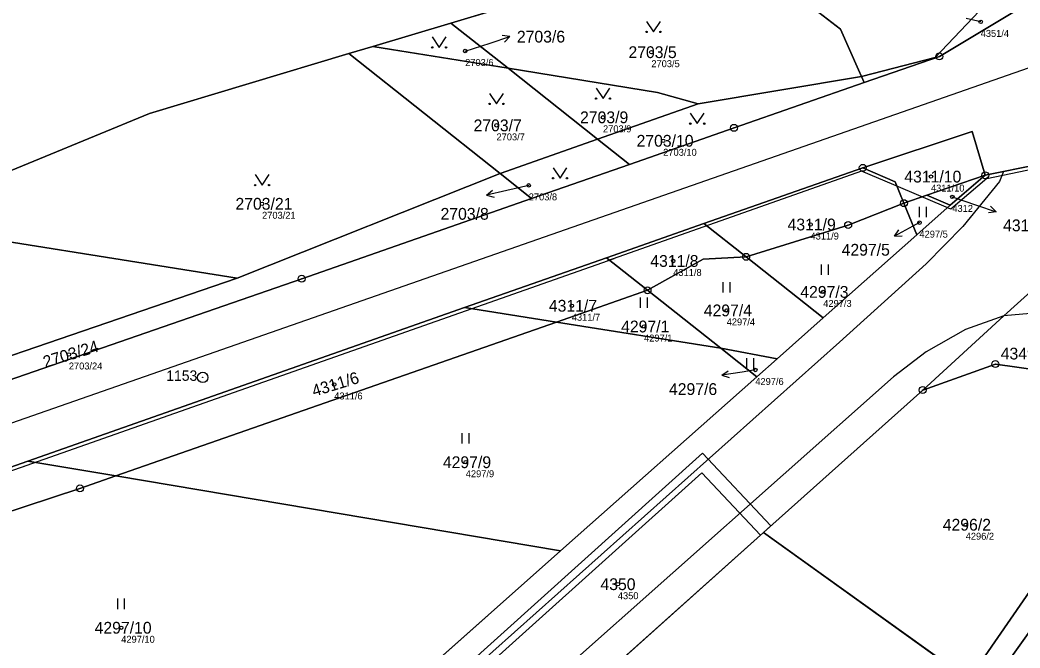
# Model space of a CAD drawing. Extents: x -739214 to -733252, y -1147612 to -1142842.
# Drawn here: x -737990.9 to -737846.7, y -1146463.6 to -1146373.1 of the extents above; entities that cross this region are included whole.
import ezdxf

# ---------------------------------------------------------------- set-up
doc = ezdxf.new("R2010")
doc.units = 0
for name, color, linetype in [('Definiční body', 7, 'Continuous'), ('Hranice parcel', 7, 'Continuous'), ('Parcelní čísla', 7, 'Continuous'), ('Polygon parcely', 7, 'Continuous'), ('Pop  PČ popisy', 7, 'Continuous'), ('Poz předměty', 7, 'Continuous'), ('Vnitřní kresba', 7, 'Continuous'), ('Věcná břemena k části', 7, 'Continuous'), ('Značky bodu BP', 7, 'Continuous'), ('Značky kultur', 7, 'Continuous')]:
    doc.layers.add(name, color=color, linetype=linetype)

msp = doc.modelspace()

# ---------------------------------------------------------------- linework, layer by layer
at = {"layer": 'Definiční body'}
for centre in [(-737852.42, -1146373.4), (-737926.76, -1146377.6), (-737899.91, -1146377.77), (-737906.88, -1146387.16), (-737922.24, -1146388.32), (-737898.2, -1146390.54), (-737859.59, -1146395.7), (-737917.59, -1146396.97), (-737856.51, -1146398.63), (-737956.04, -1146399.62), (-737876.96, -1146402.61), (-737861.25, -1146402.34), (-737896.75, -1146407.86), (-737875.12, -1146412.32), (-737911.38, -1146414.32), (-737889.05, -1146414.99), (-737900.96, -1146417.31), (-737983.91, -1146421.34), (-737884.92, -1146423.57), (-737945.64, -1146425.66), (-737926.67, -1146436.87), (-737854.58, -1146445.88), (-737904.74, -1146454.45), (-737976.35, -1146460.73)]:
    msp.add_circle(centre, 0.25, dxfattribs=at)
at = {"layer": 'Hranice parcel'}
for p, q in [((-737902.5, -1146365.67), (-737928.82, -1146373.57)), ((-737928.82, -1146373.57), (-737940.09, -1146376.95)), ((-737928.82, -1146373.57), (-737920.58, -1146380.09)), ((-737940.09, -1146376.95), (-737943.54, -1146377.98)), ((-737943.54, -1146377.98), (-737921.72, -1146395.25)), ((-737907.68, -1146390.3), (-737920.58, -1146380.09)), ((-737893.18, -1146385.19), (-737869.61, -1146381.29)), ((-737869.61, -1146381.29), (-737870.05, -1146380.29)), ((-737869.61, -1146381.29), (-737869.23, -1146382.14)), ((-737907.68, -1146390.3), (-737893.18, -1146385.19)), ((-737921.72, -1146395.25), (-737907.68, -1146390.3)), ((-737903.08, -1146393.94), (-737907.68, -1146390.3)), ((-737917.17, -1146398.85), (-737903.08, -1146393.94)), ((-737959.63, -1146410.33), (-737921.72, -1146395.25)), ((-737921.72, -1146395.25), (-737917.17, -1146398.85)), ((-737869.42, -1146394.44), (-737892.32, -1146402.46)), ((-737851.76, -1146395.5), (-737860.17, -1146398.39)), ((-737856.82, -1146399.82), (-737851.76, -1146395.5)), ((-737860.17, -1146398.39), (-737863.48, -1146399.53)), ((-737856.82, -1146399.82), (-737860.17, -1146398.39)), ((-737861.62, -1146404.08), (-737863.48, -1146399.53)), ((-737861.62, -1146404.08), (-737856.82, -1146399.82)), ((-738009.72, -1146402.36), (-737959.63, -1146410.33)), ((-737892.32, -1146402.46), (-737906.39, -1146407.39)), ((-737886.24, -1146407.27), (-737892.32, -1146402.46)), ((-737875.13, -1146416.06), (-737861.62, -1146404.08)), ((-737886.24, -1146407.27), (-737875.13, -1146416.06)), ((-737906.39, -1146407.39), (-737926.84, -1146414.58)), ((-737900.46, -1146412.08), (-737906.39, -1146407.39)), ((-738022.79, -1146431.96), (-737959.63, -1146410.33)), ((-737900.46, -1146412.08), (-737913.61, -1146416.67)), ((-737889.91, -1146420.43), (-737900.46, -1146412.08)), ((-737926.84, -1146414.58), (-737989.81, -1146436.72)), ((-737913.61, -1146416.67), (-737926.84, -1146414.58)), ((-737977.15, -1146438.85), (-737913.61, -1146416.67)), ((-737913.61, -1146416.67), (-737889.91, -1146420.43)), ((-737881.78, -1146421.96), (-737875.13, -1146416.06)), ((-737889.91, -1146420.43), (-737881.78, -1146421.96)), ((-737889.91, -1146420.43), (-737884.7, -1146424.55)), ((-737884.7, -1146424.55), (-737881.78, -1146421.96)), ((-737884.7, -1146424.55), (-737913, -1146449.66)), ((-737860.78, -1146426.46), (-737883.72, -1146446.98)), ((-737989.81, -1146436.72), (-738055.09, -1146459.67)), ((-737977.15, -1146438.85), (-737989.81, -1146436.72)), ((-737977.15, -1146438.85), (-737913, -1146449.66)), ((-737921.27, -1146480.57), (-737883.72, -1146446.98)), ((-737883.72, -1146446.98), (-737854.56, -1146467.91)), ((-737913, -1146449.66), (-737944.75, -1146477.82))]:
    msp.add_line(p, q, dxfattribs=at)
for points in [[(-737870.05, -1146380.29), (-737872.65, -1146374.45), (-737876.38, -1146371.58), (-737890.1, -1146365.23), (-737902.5, -1146365.67)], [(-737869.61, -1146381.29), (-737858.99, -1146378.53), (-737852.62, -1146371.85), (-737849.01, -1146368.07)], [(-737869.23, -1146382.14), (-737858.37, -1146378.37), (-737847.53, -1146371.89), (-737847.41, -1146371.67)], [(-737940.09, -1146376.95), (-737937.39, -1146377.38), (-737920.58, -1146380.09)], [(-737943.54, -1146377.98), (-737972.27, -1146386.6), (-737996.1, -1146396.42)], [(-737920.58, -1146380.09), (-737899.02, -1146383.56), (-737893.18, -1146385.19)], [(-737903.08, -1146393.94), (-737887.99, -1146388.67), (-737869.23, -1146382.14)], [(-737851.76, -1146395.5), (-737853.66, -1146389.19), (-737869.42, -1146394.44)], [(-737832.65, -1146391.58), (-737849.12, -1146394.96), (-737851.76, -1146395.5)], [(-737863.48, -1146399.53), (-737864.74, -1146396.44), (-737869.42, -1146394.44)], [(-738079.36, -1146455.19), (-738012.69, -1146432), (-737950.33, -1146410.42), (-737917.17, -1146398.85)], [(-737863.48, -1146399.53), (-737871.53, -1146402.69), (-737886.24, -1146407.27)], [(-737886.24, -1146407.27), (-737892.43, -1146407.61), (-737900.46, -1146412.08)], [(-737844.65, -1146411.77), (-737849.06, -1146415.79), (-737860.78, -1146426.46)], [(-737834.88, -1146424.9), (-737850.3, -1146422.72), (-737860.78, -1146426.46)], [(-737828.9, -1146431.66), (-737851.76, -1146464.79), (-737854.56, -1146467.91)], [(-738044.85, -1146461.22), (-737982.3, -1146440.65), (-737977.15, -1146438.85)], [(-737840.71, -1146454.78), (-737849.54, -1146467.11), (-737851.95, -1146469.79)]]:
    msp.add_lwpolyline(points, dxfattribs=at)
at = {"layer": 'Polygon parcely'}
for points in [[(-737851.76, -1146395.5), (-737849.12, -1146394.96), (-737832.65, -1146391.58), (-737831.08, -1146399.42), (-737824.64, -1146410.65), (-737820.22, -1146417), (-737815.02, -1146410.14), (-737806.64, -1146399.5), (-737794.61, -1146377.89), (-737790.08, -1146369.77), (-737782.04, -1146367.55), (-737733.78, -1146352.83), (-737682.42, -1146335.31), (-737606.78, -1146309.22), (-737556.86, -1146290), (-737541.62, -1146282.04), (-737519.96, -1146274.64), (-737515.86, -1146273.22), (-737508.96, -1146270.82), (-737487.35, -1146263.31), (-737469.84, -1146257.23), (-737448.4, -1146249.68), (-737443.72, -1146247.99)], [(-737832.31, -1146285.39), (-737854.27, -1146297.61), (-737862.34, -1146302.1), (-737863.37, -1146302.74), (-737869.45, -1146306.48), (-737891.17, -1146317.63), (-737888.22, -1146323.11), (-737870, -1146356.94), (-737902.5, -1146365.67), (-737890.1, -1146365.23), (-737876.38, -1146371.58), (-737872.65, -1146374.45), (-737870.05, -1146380.29), (-737869.61, -1146381.29), (-737858.99, -1146378.53), (-737852.62, -1146371.85), (-737849.01, -1146368.07), (-737852.92, -1146359.23), (-737854.77, -1146343.66), (-737851.48, -1146338.64), (-737843.12, -1146332.14)], [(-737732.08, -1146310), (-737761.18, -1146335.83), (-737757.42, -1146339.15), (-737770.76, -1146344.17), (-737783.64, -1146352.87), (-737793.54, -1146355.61), (-737804.86, -1146355.41), (-737813.48, -1146357.69), (-737821.46, -1146362.41), (-737828.64, -1146369.33), (-737835.09, -1146367.01), (-737843.01, -1146364.17), (-737847.41, -1146371.67), (-737847.53, -1146371.89), (-737858.37, -1146378.37), (-737869.23, -1146382.14), (-737887.99, -1146388.67), (-737903.08, -1146393.94), (-737917.17, -1146398.85), (-737950.33, -1146410.42), (-738012.69, -1146432)], [(-737996.1, -1146396.42), (-737972.27, -1146386.6), (-737943.54, -1146377.98), (-737940.09, -1146376.95), (-737928.82, -1146373.57), (-737902.5, -1146365.67), (-737870, -1146356.94), (-737888.22, -1146323.11), (-737891.17, -1146317.63), (-737916.73, -1146330.58), (-737931.26, -1146337.49), (-737935.53, -1146339.71), (-737950.67, -1146347.58), (-737977.38, -1146361.46), (-737984.79, -1146365.31), (-737992.12, -1146368.87)], [(-738055.09, -1146459.67), (-737989.81, -1146436.72), (-737926.84, -1146414.58), (-737906.39, -1146407.39), (-737892.32, -1146402.46), (-737869.42, -1146394.44), (-737853.66, -1146389.19), (-737851.76, -1146395.5)]]:
    msp.add_lwpolyline(points, dxfattribs=at)
for points in [[(-737869.61, -1146381.29), (-737870.05, -1146380.29), (-737872.65, -1146374.45), (-737876.38, -1146371.58), (-737890.1, -1146365.23), (-737902.5, -1146365.67), (-737928.82, -1146373.57), (-737920.58, -1146380.09), (-737899.02, -1146383.56), (-737893.18, -1146385.19)], [(-737858.37, -1146378.37), (-737847.53, -1146371.89), (-737847.41, -1146371.67), (-737849.01, -1146368.07), (-737852.62, -1146371.85), (-737858.99, -1146378.53), (-737869.61, -1146381.29), (-737869.23, -1146382.14)], [(-737937.39, -1146377.38), (-737920.58, -1146380.09), (-737928.82, -1146373.57), (-737940.09, -1146376.95)], [(-737943.54, -1146377.98), (-737921.72, -1146395.25), (-737907.68, -1146390.3), (-737920.58, -1146380.09), (-737937.39, -1146377.38), (-737940.09, -1146376.95)], [(-737996.1, -1146396.42), (-738009.72, -1146402.36), (-737959.63, -1146410.33), (-737921.72, -1146395.25), (-737943.54, -1146377.98), (-737972.27, -1146386.6)], [(-737893.18, -1146385.19), (-737899.02, -1146383.56), (-737920.58, -1146380.09), (-737907.68, -1146390.3)], [(-737903.08, -1146393.94), (-737887.99, -1146388.67), (-737869.23, -1146382.14), (-737869.61, -1146381.29), (-737893.18, -1146385.19), (-737907.68, -1146390.3)], [(-737851.76, -1146395.5), (-737853.66, -1146389.19), (-737869.42, -1146394.44), (-737864.74, -1146396.44), (-737863.48, -1146399.53), (-737860.17, -1146398.39)], [(-737921.72, -1146395.25), (-737917.17, -1146398.85), (-737903.08, -1146393.94), (-737907.68, -1146390.3)], [(-737849.12, -1146394.96), (-737851.76, -1146395.5), (-737856.82, -1146399.82), (-737861.62, -1146404.08), (-737875.13, -1146416.06), (-737881.78, -1146421.96), (-737884.7, -1146424.55), (-737913, -1146449.66), (-737944.75, -1146477.82), (-737952.78, -1146484.95), (-737946.83, -1146482.29), (-737945.21, -1146484.16), (-737939.52, -1146490.71), (-737937.64, -1146492.88), (-737940.02, -1146497.33), (-737921.27, -1146480.57), (-737883.72, -1146446.98), (-737860.78, -1146426.46), (-737849.06, -1146415.79), (-737844.65, -1146411.77), (-737834.41, -1146402.45), (-737831.08, -1146399.42), (-737832.65, -1146391.58)], [(-738012.69, -1146432), (-737950.33, -1146410.42), (-737917.17, -1146398.85), (-737921.72, -1146395.25), (-737959.63, -1146410.33), (-738022.79, -1146431.96), (-738086.77, -1146455.02), (-738079.36, -1146455.19)], [(-737864.74, -1146396.44), (-737869.42, -1146394.44), (-737892.32, -1146402.46), (-737886.24, -1146407.27), (-737871.53, -1146402.69), (-737863.48, -1146399.53)], [(-737860.17, -1146398.39), (-737856.82, -1146399.82), (-737851.76, -1146395.5)], [(-737863.48, -1146399.53), (-737861.62, -1146404.08), (-737856.82, -1146399.82), (-737860.17, -1146398.39)], [(-737871.53, -1146402.69), (-737886.24, -1146407.27), (-737875.13, -1146416.06), (-737861.62, -1146404.08), (-737863.48, -1146399.53)], [(-738061.12, -1146425.18), (-738022.79, -1146431.96), (-737959.63, -1146410.33), (-738009.72, -1146402.36), (-738052.41, -1146420.99)], [(-737906.39, -1146407.39), (-737900.46, -1146412.08), (-737892.43, -1146407.61), (-737886.24, -1146407.27), (-737892.32, -1146402.46)], [(-737886.24, -1146407.27), (-737892.43, -1146407.61), (-737900.46, -1146412.08), (-737889.91, -1146420.43), (-737881.78, -1146421.96), (-737875.13, -1146416.06)], [(-737900.46, -1146412.08), (-737906.39, -1146407.39), (-737926.84, -1146414.58), (-737913.61, -1146416.67)], [(-737889.91, -1146420.43), (-737900.46, -1146412.08), (-737913.61, -1146416.67)], [(-737841.35, -1146416.2), (-737844.65, -1146411.77), (-737849.06, -1146415.79), (-737860.78, -1146426.46), (-737850.3, -1146422.72), (-737834.88, -1146424.9)], [(-737926.84, -1146414.58), (-737989.81, -1146436.72), (-737977.15, -1146438.85), (-737913.61, -1146416.67)], [(-737977.15, -1146438.85), (-737913, -1146449.66), (-737884.7, -1146424.55), (-737889.91, -1146420.43), (-737913.61, -1146416.67)], [(-737884.7, -1146424.55), (-737881.78, -1146421.96), (-737889.91, -1146420.43)], [(-737834.88, -1146424.9), (-737850.3, -1146422.72), (-737860.78, -1146426.46), (-737883.72, -1146446.98), (-737854.56, -1146467.91), (-737851.76, -1146464.79), (-737828.9, -1146431.66)], [(-737854.56, -1146467.91), (-737851.95, -1146469.79), (-737849.54, -1146467.11), (-737840.71, -1146454.78), (-737826.18, -1146434.48), (-737828.9, -1146431.66), (-737851.76, -1146464.79)], [(-737977.15, -1146438.85), (-737989.81, -1146436.72), (-738055.09, -1146459.67), (-738044.85, -1146461.22), (-737982.3, -1146440.65)], [(-737998.01, -1146468.29), (-737944.75, -1146477.82), (-737913, -1146449.66), (-737977.15, -1146438.85), (-737982.3, -1146440.65), (-738044.85, -1146461.22)], [(-737882.75, -1146499), (-737854.56, -1146467.91), (-737883.72, -1146446.98), (-737921.27, -1146480.57)], [(-737812.09, -1146483.85), (-737786.69, -1146486.61), (-737805.33, -1146462), (-737818.54, -1146459.73), (-737840.71, -1146454.78), (-737849.54, -1146467.11), (-737851.95, -1146469.79), (-737839.88, -1146478.45)]]:
    msp.add_lwpolyline(points, close=True, dxfattribs=at)
at = {"layer": 'Pop  PČ popisy'}
for p, q in [((-737852.42, -1146373.4), (-737854.53, -1146372.91)), ((-737923.16, -1146376.45), (-737920.31, -1146375.52)), ((-737920.31, -1146375.52), (-737921.41, -1146375.36)), ((-737920.31, -1146375.52), (-737921.1, -1146376.31)), ((-737926.76, -1146377.6), (-737923.16, -1146376.45)), ((-737917.59, -1146396.97), (-737920.74, -1146397.71)), ((-737923.66, -1146398.39), (-737922.8, -1146397.67)), ((-737920.74, -1146397.71), (-737923.66, -1146398.39)), ((-737923.66, -1146398.39), (-737922.58, -1146398.65)), ((-737856.51, -1146398.63), (-737853.03, -1146399.8)), ((-737853.03, -1146399.8), (-737850.19, -1146400.78)), ((-737850.19, -1146400.78), (-737850.98, -1146399.98)), ((-737850.19, -1146400.78), (-737851.3, -1146400.92)), ((-737862.21, -1146402.86), (-737864.86, -1146404.27)), ((-737861.25, -1146402.34), (-737862.21, -1146402.86)), ((-737864.86, -1146404.27), (-737864.21, -1146403.36)), ((-737864.86, -1146404.27), (-737863.74, -1146404.24)), ((-737889.76, -1146424.34), (-737888.85, -1146423.69)), ((-737886.8, -1146423.87), (-737889.76, -1146424.34)), ((-737889.76, -1146424.34), (-737888.7, -1146424.68)), ((-737884.92, -1146423.57), (-737886.8, -1146423.87))]:
    msp.add_line(p, q, dxfattribs=at)
at = {"layer": 'Poz předměty'}
msp.add_line((-738196.39, -1146502.42), (-736812.26, -1146019.61), dxfattribs=at)
at = {"layer": 'Vnitřní kresba'}
for p, q in [((-737851.53, -1146395.97), (-737833.04, -1146392.17)), ((-737869.62, -1146394.9), (-737906.23, -1146407.86)), ((-737864.94, -1146396.9), (-737869.62, -1146394.9)), ((-737849.12, -1146394.96), (-737849.71, -1146396.42)), ((-737856.73, -1146400.4), (-737864.94, -1146396.9)), ((-737851.53, -1146395.97), (-737856.73, -1146400.4)), ((-737849.71, -1146396.42), (-737854.98, -1146402.9)), ((-737854.98, -1146402.9), (-737860.27, -1146408.26)), ((-737990.88, -1146437.63), (-737905.27, -1146407.53)), ((-737860.27, -1146408.26), (-737872.8, -1146419.58)), ((-737849.06, -1146415.79), (-737854.59, -1146417.74)), ((-737845.25, -1146415.41), (-737849.06, -1146415.79)), ((-737854.59, -1146417.74), (-737860.29, -1146420.94)), ((-737872.8, -1146419.58), (-737945.21, -1146484.16)), ((-737860.29, -1146420.94), (-737865.01, -1146424.54)), ((-737865.01, -1146424.54), (-737939.52, -1146490.71)), ((-738086.26, -1146471.16), (-737989.64, -1146437.19))]:
    msp.add_line(p, q, dxfattribs=at)
at = {"layer": 'Věcná břemena k části'}
msp.add_lwpolyline([(-737931.91, -1146473.7), (-737892.62, -1146438.39), (-737884.18, -1146447.39), (-737883.72, -1146446.98), (-737882.69, -1146446.06), (-737892.54, -1146435.57), (-737933.25, -1146472.22), (-737945.8, -1146483.48), (-737945.21, -1146484.16), (-737944.49, -1146484.99)], close=True, dxfattribs=at)
at = {"layer": 'Značky bodu BP'}
for centre, radius in [((-737858.37, -1146378.37), 0.5), ((-737858.37, -1146378.37), 0.0303), ((-737887.99, -1146388.67), 0.5), ((-737887.99, -1146388.67), 0.0303), ((-737869.42, -1146394.44), 0.5), ((-737869.42, -1146394.44), 0.0303), ((-737851.76, -1146395.5), 0.5), ((-737851.76, -1146395.5), 0.0303), ((-737863.48, -1146399.53), 0.5), ((-737863.48, -1146399.53), 0.0303), ((-737871.53, -1146402.69), 0.5), ((-737871.53, -1146402.69), 0.0303), ((-737886.24, -1146407.27), 0.5), ((-737886.24, -1146407.27), 0.0303), ((-737950.33, -1146410.42), 0.5), ((-737950.33, -1146410.42), 0.0303), ((-737900.46, -1146412.08), 0.5), ((-737900.46, -1146412.08), 0.0303), ((-737850.3, -1146422.72), 0.5), ((-737850.3, -1146422.72), 0.0303), ((-737964.6, -1146424.64), 0.75), ((-737964.6, -1146424.64), 0.03), ((-737860.78, -1146426.46), 0.5), ((-737860.78, -1146426.46), 0.0303), ((-737982.3, -1146440.65), 0.5), ((-737982.3, -1146440.65), 0.0303)]:
    msp.add_circle(centre, radius, dxfattribs=at)
at = {"layer": 'Značky kultur'}
for p, q in [((-737861.24, -1146401.56), (-737861.24, -1146400.06)), ((-737860.24, -1146401.56), (-737860.24, -1146400.06)), ((-737875.37, -1146409.85), (-737875.37, -1146408.35)), ((-737874.37, -1146409.85), (-737874.37, -1146408.35)), ((-737889.56, -1146412.41), (-737889.56, -1146410.91)), ((-737888.56, -1146412.41), (-737888.56, -1146410.91)), ((-737901.47, -1146414.61), (-737901.47, -1146413.11)), ((-737900.47, -1146414.61), (-737900.47, -1146413.11)), ((-737886.14, -1146423.38), (-737886.14, -1146421.88)), ((-737885.14, -1146423.38), (-737885.14, -1146421.88)), ((-737927.18, -1146434.17), (-737927.18, -1146432.67)), ((-737926.18, -1146434.17), (-737926.18, -1146432.67)), ((-737976.86, -1146458.03), (-737976.86, -1146456.53)), ((-737975.86, -1146458.03), (-737975.86, -1146456.53))]:
    msp.add_line(p, q, dxfattribs=at)
for points in [[(-737900.6, -1146373.35), (-737899.6, -1146374.85), (-737898.6, -1146373.35)], [(-737931.5, -1146375.58), (-737930.5, -1146377.08), (-737929.5, -1146375.58)], [(-737923.24, -1146383.72), (-737922.24, -1146385.22), (-737921.24, -1146383.72)], [(-737907.88, -1146382.96), (-737906.88, -1146384.46), (-737905.88, -1146382.96)], [(-737894.29, -1146386.57), (-737893.29, -1146388.07), (-737892.29, -1146386.57)], [(-737957.04, -1146395.42), (-737956.04, -1146396.92), (-737955.04, -1146395.42)], [(-737914.08, -1146394.43), (-737913.08, -1146395.93), (-737912.08, -1146394.43)]]:
    msp.add_lwpolyline(points, dxfattribs=at)
for centre in [(-737900.6, -1146374.85), (-737898.6, -1146374.85), (-737931.5, -1146377.08), (-737929.5, -1146377.08), (-737923.24, -1146385.22), (-737921.24, -1146385.22), (-737907.88, -1146384.46), (-737905.88, -1146384.46), (-737894.29, -1146388.07), (-737892.29, -1146388.07), (-737957.04, -1146396.92), (-737955.04, -1146396.92), (-737914.08, -1146395.93), (-737912.08, -1146395.93)]:
    msp.add_circle(centre, 0.1, dxfattribs=at)

# ---------------------------------------------------------------- texts
at = {"layer": 'Definiční body'}
for s, p in [('4351/4', (-737852.42, -1146375.56)), ('2703/6', (-737926.76, -1146379.76)), ('2703/5', (-737899.91, -1146379.93)), ('2703/9', (-737906.88, -1146389.32)), ('2703/7', (-737922.24, -1146390.48)), ('2703/10', (-737898.2, -1146392.7)), ('4311/10', (-737859.59, -1146397.86)), ('2703/8', (-737917.59, -1146399.13)), ('4312', (-737856.51, -1146400.79)), ('2703/21', (-737956.04, -1146401.78)), ('4311/9', (-737876.96, -1146404.77)), ('4297/5', (-737861.25, -1146404.5)), ('4311/8', (-737896.75, -1146410.02)), ('4297/3', (-737875.12, -1146414.48)), ('4311/7', (-737911.38, -1146416.48)), ('4297/4', (-737889.05, -1146417.15)), ('4297/1', (-737900.96, -1146419.47)), ('2703/24', (-737983.91, -1146423.5)), ('4297/6', (-737884.92, -1146425.73)), ('4311/6', (-737945.64, -1146427.82)), ('4297/9', (-737926.67, -1146439.03)), ('4296/2', (-737854.58, -1146448.04)), ('4350', (-737904.74, -1146456.61)), ('4297/10', (-737976.35, -1146462.89))]:
    msp.add_text(s, height=1, dxfattribs=at).set_placement(p)
at = {"layer": 'Parcelní čísla'}
for s, p in [('2703/6', (-737919.3, -1146376.38)), ('2703/5', (-737903.21, -1146378.62)), ('2703/9', (-737910.19, -1146388.01)), ('2703/7', (-737925.55, -1146389.17)), ('2703/10', (-737902.04, -1146391.39)), ('4311/10', (-737863.43, -1146396.55)), ('2703/21', (-737959.88, -1146400.47)), ('2703/8', (-737930.31, -1146401.92)), ('4311/9', (-737880.27, -1146403.46)), ('4312', (-737849.19, -1146403.58)), ('4297/5', (-737872.47, -1146407.1)), ('4311/8', (-737900.06, -1146408.71)), ('4297/3', (-737878.43, -1146413.17)), ('4311/7', (-737914.69, -1146415.17)), ('4297/4', (-737892.35, -1146415.84)), ('4297/1', (-737904.27, -1146418.16)), ('4349/1', (-737849.53, -1146422.06)), ('4297/6', (-737897.37, -1146427.18)), ('4297/9', (-737929.97, -1146437.72)), ('4296/2', (-737857.89, -1146446.73)), ('4350', (-737907.25, -1146455.3)), ('4297/10', (-737980.19, -1146461.58))]:
    msp.add_text(s, height=1.7, dxfattribs=at).set_placement(p)
for s, p in [('2703/24', (-737987.33, -1146423.28)), ('4311/6', (-737948.55, -1146427.44))]:
    msp.add_text(s, height=1.7, rotation=17, dxfattribs=at).set_placement(p)
at = {"layer": 'Značky bodu BP'}
msp.add_text('1153', height=1.5, dxfattribs=at).set_placement((-737969.85, -1146425.14))

doc.saveas('drawing.dxf')
